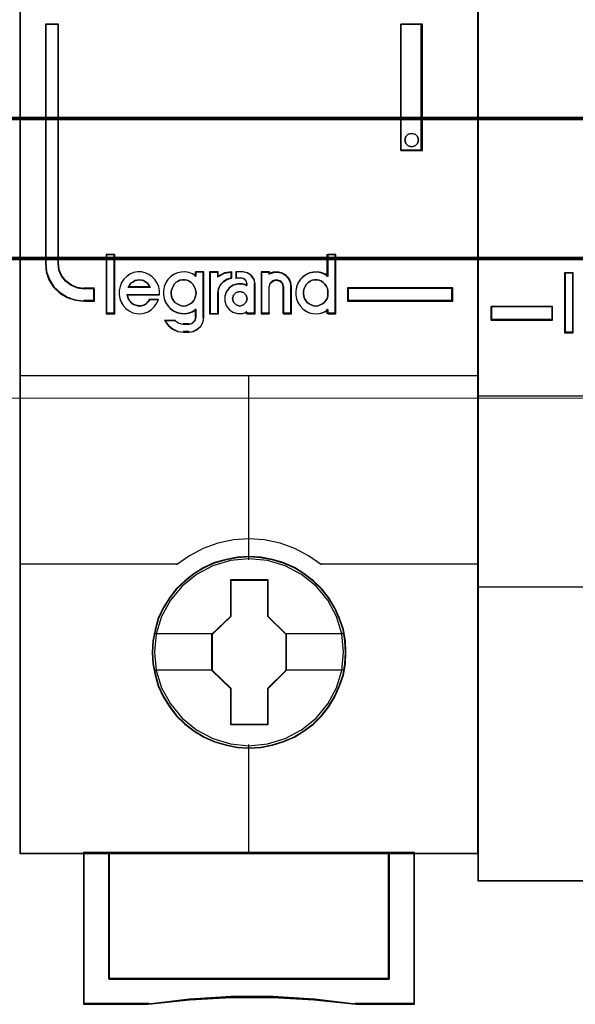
# Model space of a CAD drawing. Header units: millimetres. Extents: x -1290 to 1795, y -4192 to -1311.
# Tile 548 of 656: x 1135.23 to 1139.58, y -3016.29 to -3008.57. Entities that reach past the tile are written whole.
import ezdxf

# ---------------------------------------------------------------- set-up
doc = ezdxf.new("R2010")
doc.units = ezdxf.units.MM
doc.layers.add('30', color=7, linetype='Continuous')
doc.layers.add('45', color=7, linetype='Continuous')
doc.layers.add('Aparatura', color=7, linetype='Continuous', lineweight=13)

# ---------------------------------------------------------------- blocks, each defined once
blk = doc.blocks.new('*U423')
at = {"layer": '45', "color": 7}
for points in [[(459.398577, -533.603058), (441.425599, -533.603058), (441.425599, -615.327797), (459.398577, -615.327797), (459.398577, -533.603058)], [(444.349184, -593.679359), (444.349184, -593.190218), (443.947284, -593.190218), (443.675578, -593.151746), (443.437834, -593.047323), (443.228394, -592.898932), (443.064238, -592.695582), (442.956687, -592.45376), (442.928384, -592.189954), (442.928384, -582.813846), (442.424595, -582.813846), (442.424595, -592.189954), (442.458558, -592.525207), (442.566109, -592.843973), (442.747246, -593.124267), (442.996311, -593.355097), (443.284999, -593.530968), (443.601991, -593.640887), (443.947284, -593.679359), (444.349184, -593.679359)], [(456.369363, -582.813846), (456.369363, -587.774423), (457.207231, -587.774423), (457.207231, -582.813846), (456.369363, -582.813846)], [(457.020877, -587.225682), (457.056845, -587.355586), (457.020877, -587.497299), (456.924965, -587.58587), (456.78709, -587.627204), (456.65521, -587.58587), (456.559298, -587.497299), (456.52333, -587.355586), (456.559298, -587.225682), (456.65521, -587.125301), (456.78709, -587.095777), (456.924965, -587.125301), (457.020877, -587.225682)], [(445.135133, -594.153333), (445.135133, -591.862455), (444.828989, -591.862455), (444.828989, -594.153333), (445.135133, -594.153333)], [(458.399581, -593.153318), (454.276484, -593.153318), (454.276484, -593.679359), (458.399581, -593.679359), (458.399581, -593.153318)], [(454.210243, -607.444435), (454.187934, -606.99307), (454.115431, -606.541705), (453.95927, -606.106853), (453.780801, -605.694019), (453.54656, -605.297698), (453.262124, -604.950918), (452.933071, -604.63166), (452.564978, -604.350933), (452.191308, -604.108737), (451.756289, -603.921585), (451.326847, -603.794983), (450.869519, -603.712416), (450.412191, -603.684894), (449.954863, -603.712416), (449.50869, -603.794983), (449.056939, -603.921585), (448.644229, -604.108737), (448.253827, -604.350933), (447.891311, -604.63166), (447.556681, -604.950918), (447.288977, -605.297698), (447.043581, -605.694019), (446.848381, -606.106853), (446.725683, -606.541705), (446.636448, -606.99307), (446.608562, -607.444435), (446.636448, -607.8958), (446.725683, -608.330652), (446.848381, -608.765503), (447.043581, -609.178337), (447.288977, -609.574658), (447.556681, -609.932447), (447.891311, -610.25721), (448.253827, -610.532432), (448.644229, -610.763619), (449.056939, -610.950771), (449.50869, -611.082878), (449.954863, -611.176453), (450.412191, -611.198471), (450.869519, -611.176453), (451.326847, -611.082878), (451.756289, -610.950771), (452.191308, -610.763619), (452.564978, -610.532432), (452.933071, -610.25721), (453.262124, -609.932447), (453.54656, -609.574658), (453.780801, -609.178337), (453.95927, -608.765503), (454.115431, -608.330652), (454.187934, -607.8958), (454.210243, -607.444435)], [(454.210243, -607.444435), (454.187934, -606.99307), (454.115431, -606.541705), (453.95927, -606.106853), (453.780801, -605.694019), (453.54656, -605.297698), (453.262124, -604.950918), (452.933071, -604.63166), (452.564978, -604.350933), (452.191308, -604.108737), (451.756289, -603.921585), (451.326847, -603.794983), (450.869519, -603.712416), (450.412191, -603.684894), (449.954863, -603.712416), (449.50869, -603.794983), (449.056939, -603.921585), (448.644229, -604.108737), (448.253827, -604.350933), (447.891311, -604.63166), (447.556681, -604.950918), (447.288977, -605.297698), (447.043581, -605.694019), (446.848381, -606.106853), (446.725683, -606.541705), (446.636448, -606.99307), (446.608562, -607.444435), (446.636448, -607.8958), (446.725683, -608.330652), (446.848381, -608.765503), (447.043581, -609.178337), (447.288977, -609.574658), (447.556681, -609.932447), (447.891311, -610.25721), (448.253827, -610.532432), (448.644229, -610.763619), (449.056939, -610.950771), (449.50869, -611.082878), (449.954863, -611.176453), (450.412191, -611.198471), (450.869519, -611.176453), (451.326847, -611.082878), (451.756289, -610.950771), (452.191308, -610.763619), (452.564978, -610.532432), (452.933071, -610.25721), (453.262124, -609.932447), (453.54656, -609.574658), (453.780801, -609.178337), (453.95927, -608.765503), (454.115431, -608.330652), (454.187934, -607.8958), (454.210243, -607.444435)], [(454.192339, -607.444422), (454.170136, -606.995214), (454.097974, -606.546006), (453.942549, -606.113232), (453.76492, -605.702371), (453.531783, -605.307944), (453.248687, -604.962821), (452.921184, -604.645089), (452.554825, -604.365703), (452.182914, -604.124665), (451.749944, -603.938408), (451.322525, -603.81241), (450.867352, -603.730238), (450.412178, -603.702848), (449.957004, -603.730238), (449.512932, -603.81241), (449.06331, -603.938408), (448.652543, -604.124665), (448.26398, -604.365703), (447.903172, -604.645089), (447.570118, -604.962821), (447.303675, -605.307944), (447.059436, -605.702371), (446.865154, -606.113232), (446.743034, -606.546006), (446.65422, -606.995214), (446.626466, -607.444422), (446.65422, -607.89363), (446.743034, -608.326403), (446.865154, -608.759177), (447.059436, -609.170038), (447.303675, -609.564464), (447.570118, -609.920544), (447.903172, -610.243755), (448.26398, -610.517662), (448.652543, -610.747744), (449.06331, -610.934001), (449.512932, -611.065476), (449.957004, -611.158605), (450.412178, -611.180518), (450.867352, -611.158605), (451.322525, -611.065476), (451.749944, -610.934001), (452.182914, -610.747744), (452.554825, -610.517662), (452.921184, -610.243755), (453.248687, -609.920544), (453.531783, -609.564464), (453.76492, -609.170038), (453.942549, -608.759177), (454.097974, -608.326403), (454.170136, -607.89363), (454.192339, -607.444422)], [(449.697935, -604.58796), (451.143111, -604.58796), (451.143111, -606.016264), (451.86851, -606.722144), (451.86851, -608.150449), (451.143111, -608.867358), (451.143111, -610.284633), (449.697935, -610.284633), (449.697935, -608.867358), (448.955666, -608.150449), (448.955666, -606.722144), (449.697935, -606.016264), (449.697935, -604.58796)], [(449.697935, -604.58796), (451.143111, -604.58796), (451.143111, -604.58796), (451.143111, -606.016264), (451.143111, -606.016264), (451.86851, -606.722144), (451.86851, -606.722144), (451.86851, -608.150449), (451.86851, -608.150449), (451.143111, -608.867358), (451.143111, -608.867358), (451.143111, -610.284633), (451.143111, -610.284633), (449.697935, -610.284633), (449.697935, -610.284633), (449.697935, -608.867358), (449.697935, -608.867358), (448.955666, -608.150449), (448.955666, -608.150449), (448.955666, -606.722144), (448.955666, -606.722144), (449.697935, -606.016264), (449.697935, -606.016264), (449.697935, -604.58796), (449.697935, -604.58796)], [(449.706714, -604.607708), (451.134124, -604.607708), (451.134124, -606.02656), (451.850607, -606.727768), (451.850607, -608.14662), (451.134124, -608.858785), (451.134124, -610.26668), (449.706714, -610.26668), (449.706714, -608.858785), (448.973569, -608.14662), (448.973569, -606.727768), (449.706714, -606.02656), (449.706714, -604.607708)], [(455.910321, -615.290094), (455.910321, -620.24035), (444.913855, -620.24035), (444.913855, -615.290094), (443.917718, -615.290094), (443.917718, -621.238118), (446.460929, -621.238118), (448.080348, -621.061717), (449.710896, -620.973517), (451.341445, -620.973517), (452.971994, -621.061717), (454.596978, -621.238118), (456.906458, -621.238118), (456.906458, -615.290094), (455.910321, -615.290094)], [(450.405624, -615.290094), (444.909553, -615.290094), (444.909553, -620.24708), (455.912833, -620.24708), (455.912833, -615.290094), (450.405624, -615.290094)], [(455.912833, -620.24708), (455.912833, -615.290094), (450.405624, -615.290094), (444.909553, -615.290094), (444.909553, -620.24708), (455.912833, -620.24708)]]:
    blk.add_lwpolyline(points, close=True, dxfattribs=at)
at = {"layer": '45', "color": 139}
for points in [[(459.398577, -533.603058), (441.425599, -533.603058), (441.425599, -615.327797), (459.398577, -615.327797), (459.398577, -533.603058)], [(457.056845, -587.355586), (457.020877, -587.225682), (456.924965, -587.125301), (456.78709, -587.095777), (456.65521, -587.125301), (456.559298, -587.225682), (456.52333, -587.355586), (456.559298, -587.497299), (456.65521, -587.58587), (456.78709, -587.627204), (456.924965, -587.58587), (457.020877, -587.497299), (457.056845, -587.355586)], [(447.842569, -593.864281), (447.940941, -593.852913), (448.027739, -593.824495), (448.108751, -593.779026), (448.17819, -593.722189), (448.241842, -593.642618), (448.282348, -593.568731), (448.31128, -593.472109), (448.334427, -593.375487), (448.322854, -593.278865), (448.305494, -593.182243), (448.264988, -593.096988), (448.212909, -593.006049), (448.14347, -592.943529), (448.068245, -592.892376), (447.981447, -592.852591), (447.888862, -592.83554), (447.802064, -592.83554), (447.703692, -592.852591), (447.628467, -592.892376), (447.547455, -592.943529), (447.478016, -593.006049), (447.431724, -593.096988), (447.391218, -593.182243), (447.362285, -593.278865), (447.362285, -593.375487), (447.373858, -593.472109), (447.402791, -593.568731), (447.449084, -593.642618), (447.506949, -593.722189), (447.587961, -593.779026), (447.668973, -593.824495), (447.755771, -593.852913), (447.842569, -593.864281)], [(453.025054, -593.864281), (453.117546, -593.852913), (453.204258, -593.824495), (453.290969, -593.779026), (453.360339, -593.722189), (453.418147, -593.642618), (453.470174, -593.568731), (453.499077, -593.472109), (453.504858, -593.375487), (453.504858, -593.278865), (453.487516, -593.182243), (453.44705, -593.096988), (453.389243, -593.006049), (453.319873, -592.943529), (453.250504, -592.892376), (453.163792, -592.852591), (453.077081, -592.83554), (452.978807, -592.83554), (452.892096, -592.852591), (452.805384, -592.892376), (452.724453, -592.943529), (452.666645, -593.006049), (452.608838, -593.096988), (452.568372, -593.182243), (452.545249, -593.278865), (452.545249, -593.375487), (452.556811, -593.472109), (452.585715, -593.568731), (452.637742, -593.642618), (452.695549, -593.722189), (452.764919, -593.779026), (452.85163, -593.824495), (452.938342, -593.852913), (453.025054, -593.864281)], [(450.343161, -593.577023), (450.301472, -593.436326), (450.194272, -593.330802), (450.051339, -593.289766), (449.908406, -593.330802), (449.801207, -593.436326), (449.759518, -593.577023), (449.801207, -593.717721), (449.908406, -593.823244), (450.051339, -593.864281), (450.194272, -593.823244), (450.301472, -593.717721), (450.343161, -593.577023)], [(454.120727, -607.433544), (454.04821, -606.712418), (453.841815, -606.029826), (453.495963, -605.396776), (453.038547, -604.840794), (452.475144, -604.389402), (451.828067, -604.048105), (451.130787, -603.838924), (450.405615, -603.772867), (449.686021, -603.838924), (448.994318, -604.048105), (448.347242, -604.389402), (447.783839, -604.840794), (447.326422, -605.396776), (446.980571, -606.029826), (446.768598, -606.712418), (446.701659, -607.433544), (446.768598, -608.149165), (446.980571, -608.837263), (447.326422, -609.464807), (447.783839, -610.02079), (448.347242, -610.477686), (448.994318, -610.813478), (449.686021, -611.028164), (450.405615, -611.099726), (451.130787, -611.028164), (451.828067, -610.813478), (452.475144, -610.477686), (453.038547, -610.02079), (453.495963, -609.464807), (453.841815, -608.837263), (454.04821, -608.149165), (454.120727, -607.433544)]]:
    blk.add_lwpolyline(points, close=True, dxfattribs=at)
at = {"layer": '45', "color": 59}
for points in [[(459.380674, -533.622807), (441.443502, -533.622807), (441.443502, -615.309843), (459.380674, -615.309843), (459.380674, -533.622807)], [(456.369363, -582.813846), (456.369363, -587.774423), (457.207231, -587.774423), (457.207231, -582.813846), (456.369363, -582.813846)], [(457.020877, -587.225682), (457.056845, -587.355586), (457.020877, -587.497299), (456.924965, -587.58587), (456.78709, -587.627204), (456.65521, -587.58587), (456.559298, -587.497299), (456.52333, -587.355586), (456.559298, -587.225682), (456.65521, -587.125301), (456.78709, -587.095777), (456.924965, -587.125301), (457.020877, -587.225682)], [(445.154826, -594.171287), (445.154826, -591.844502), (444.811085, -591.844502), (444.811085, -594.171287), (445.154826, -594.171287)], [(452.240895, -593.275085), (452.240895, -593.436513), (452.269334, -593.586807), (452.32621, -593.725969), (452.411525, -593.859565), (452.51959, -593.970894), (452.644718, -594.065524), (452.775534, -594.126755), (452.923413, -594.160154), (453.076979, -594.171287), (453.230546, -594.143455), (453.372737, -594.08779), (453.497865, -594.004293), (453.497865, -594.171287), (453.816373, -594.171287), (453.816373, -591.844502), (453.497865, -591.844502), (453.497865, -592.701738), (453.372737, -592.618241), (453.230546, -592.568143), (453.076979, -592.540311), (452.923413, -592.551444), (452.775534, -592.579276), (452.644718, -592.646074), (452.51959, -592.729571), (452.411525, -592.8409), (452.32621, -592.974496), (452.269334, -593.12479), (452.240895, -593.275085)], [(445.315954, -593.414387), (445.344387, -593.565767), (445.401252, -593.717147), (445.480863, -593.8461), (445.58322, -593.96384), (445.708323, -594.059154), (445.856173, -594.126434), (445.998335, -594.160074), (446.151871, -594.171287), (446.305407, -594.143254), (446.453256, -594.087187), (446.584045, -594.003087), (446.692089, -593.89656), (446.78876, -593.762), (446.856998, -593.621834), (446.510121, -593.621834), (446.453256, -593.69472), (446.385018, -593.762), (446.305407, -593.81246), (446.231482, -593.840494), (446.146184, -593.857314), (446.0552, -593.8461), (445.969903, -593.82928), (445.884605, -593.801247), (445.804994, -593.74518), (445.748129, -593.6779), (445.691264, -593.599407), (445.662831, -593.515307), (445.634399, -593.431207), (446.896803, -593.431207), (446.896803, -593.268614), (446.868371, -593.10602), (446.805819, -592.965854), (446.720522, -592.831294), (446.618164, -592.71916), (446.481688, -592.623847), (446.345212, -592.56778), (446.191676, -592.528534), (446.038141, -592.528534), (445.884605, -592.556567), (445.742442, -592.612634), (445.617339, -592.707947), (445.497923, -592.814474), (445.412625, -592.949034), (445.35576, -593.100414), (445.315954, -593.251794), (445.315954, -593.414387)], [(446.488731, -593.048565), (446.535159, -593.142546), (445.670437, -593.142546), (445.722669, -593.048565), (445.780704, -592.973379), (445.850346, -592.923256), (445.937398, -592.866867), (446.018647, -592.848071), (446.1057, -592.83554), (446.192753, -592.848071), (446.279805, -592.866867), (446.361054, -592.923256), (446.430696, -592.973379), (446.488731, -593.048565)], [(446.535159, -593.142546), (445.670437, -593.142546), (445.722669, -593.048565), (445.780704, -592.973379), (445.850346, -592.923256), (445.937398, -592.866867), (446.018647, -592.848071), (446.1057, -592.83554), (446.192753, -592.848071), (446.279805, -592.866867), (446.361054, -592.923256), (446.430696, -592.973379), (446.488731, -593.048565), (446.535159, -593.142546)], [(447.137824, -592.962816), (447.080982, -593.113145), (447.052561, -593.263473), (447.052561, -593.424937), (447.080982, -593.575266), (447.137824, -593.714459), (447.228772, -593.848084), (447.331089, -593.959439), (447.456143, -594.05409), (447.603933, -594.115335), (447.746039, -594.148741), (447.899514, -594.159877), (448.047305, -594.132038), (448.189411, -594.076361), (448.325833, -593.992845), (448.325833, -594.310205), (448.286043, -594.449399), (448.178043, -594.54405), (448.047305, -594.583024), (447.842672, -594.583024), (447.660776, -594.54405), (447.495932, -594.449399), (447.103719, -594.449399), (447.234457, -594.633134), (447.410669, -594.772327), (447.620986, -594.866978), (447.842672, -594.894817), (448.047305, -594.894817), (448.229201, -594.866978), (448.38836, -594.783462), (448.524782, -594.660972), (448.610046, -594.488373), (448.644151, -594.310205), (448.644151, -592.528534), (448.325833, -592.528534), (448.325833, -592.689998), (448.189411, -592.606482), (448.047305, -592.556372), (447.899514, -592.528534), (447.746039, -592.539669), (447.603933, -592.567508), (447.456143, -592.63432), (447.331089, -592.717836), (447.228772, -592.829191), (447.137824, -592.962816)], [(448.241842, -593.642618), (448.17819, -593.722189), (448.108751, -593.779026), (448.027739, -593.824495), (447.940941, -593.852913), (447.842569, -593.864281), (447.755771, -593.852913), (447.668973, -593.824495), (447.587961, -593.779026), (447.506949, -593.722189), (447.449084, -593.642618), (447.402791, -593.568731), (447.373858, -593.472109), (447.362285, -593.375487), (447.362285, -593.278865), (447.391218, -593.182243), (447.431724, -593.096988), (447.478016, -593.006049), (447.547455, -592.943529), (447.628467, -592.892376), (447.703692, -592.852591), (447.802064, -592.83554), (447.888862, -592.83554), (447.981447, -592.852591), (448.068245, -592.892376), (448.14347, -592.943529), (448.212909, -593.006049), (448.264988, -593.096988), (448.305494, -593.182243), (448.322854, -593.278865), (448.334427, -593.375487), (448.31128, -593.472109), (448.282348, -593.568731), (448.241842, -593.642618)], [(447.431724, -593.096988), (447.478016, -593.006049), (447.547455, -592.943529), (447.628467, -592.892376), (447.703692, -592.852591), (447.802064, -592.83554), (447.888862, -592.83554), (447.981447, -592.852591), (448.068245, -592.892376), (448.14347, -592.943529), (448.212909, -593.006049), (448.264988, -593.096988), (448.305494, -593.182243), (448.322854, -593.278865), (448.334427, -593.375487), (448.31128, -593.472109), (448.282348, -593.568731), (448.241842, -593.642618), (448.17819, -593.722189), (448.108751, -593.779026), (448.027739, -593.824495), (447.940941, -593.852913), (447.842569, -593.864281), (447.755771, -593.852913), (447.668973, -593.824495), (447.587961, -593.779026), (447.506949, -593.722189), (447.449084, -593.642618), (447.402791, -593.568731), (447.373858, -593.472109), (447.362285, -593.375487), (447.362285, -593.278865), (447.391218, -593.182243), (447.431724, -593.096988)], [(448.86615, -592.528534), (448.86615, -594.171287), (449.19182, -594.171287), (449.19182, -593.347107), (449.220897, -593.184514), (449.296499, -593.02192), (449.418625, -592.898574), (449.564013, -592.814474), (449.732663, -592.764014), (449.732663, -592.528534), (449.447703, -592.56778), (449.19182, -592.70234), (449.19182, -592.528534), (448.86615, -592.528534)], [(448.885844, -592.546487), (448.885844, -594.153333), (449.19671, -594.153333), (449.19671, -593.347168), (449.224466, -593.188129), (449.296631, -593.029089), (449.413206, -592.908439), (449.551986, -592.826177), (449.71297, -592.77682), (449.71297, -592.546487), (449.440962, -592.584876), (449.19671, -592.716495), (449.19671, -592.546487), (448.885844, -592.546487)], [(449.51786, -593.319074), (449.460535, -593.487274), (449.460535, -593.6779), (449.51786, -593.8461), (449.632509, -594.003087), (449.77582, -594.104007), (449.964991, -594.160074), (450.14843, -594.160074), (450.331868, -594.104007), (450.331868, -594.171287), (450.652885, -594.171287), (450.652885, -592.993887), (450.612758, -592.814474), (450.503842, -592.663094), (450.349065, -592.56778), (450.165627, -592.528534), (449.901934, -592.528534), (449.901934, -592.764014), (450.091105, -592.764014), (450.205754, -592.792047), (450.291741, -592.881754), (450.331868, -592.993887), (450.331868, -593.061167), (450.14843, -593.0051), (449.964991, -593.0051), (449.77582, -593.061167), (449.632509, -593.167694), (449.51786, -593.319074)], [(450.885626, -592.528534), (450.885626, -594.171287), (451.195644, -594.171287), (451.195644, -593.117234), (451.235831, -592.977067), (451.33917, -592.881754), (451.476956, -592.842507), (451.626223, -592.881754), (451.71808, -592.977067), (451.758268, -593.117234), (451.758268, -594.171287), (452.079767, -594.171287), (452.079767, -593.117234), (452.051062, -592.949034), (451.982169, -592.78644), (451.867348, -592.663094), (451.712339, -592.578994), (451.545848, -592.528534), (451.362134, -592.539747), (451.195644, -592.595814), (451.195644, -592.528534), (450.885626, -592.528534)], [(450.90532, -592.546487), (450.90532, -594.153333), (451.205112, -594.153333), (451.205112, -593.122319), (451.243974, -592.985216), (451.343904, -592.891986), (451.477145, -592.853598), (451.621489, -592.891986), (451.710316, -592.985216), (451.749178, -593.122319), (451.749178, -594.153333), (452.060074, -594.153333), (452.060074, -593.122319), (452.032315, -592.957796), (451.965695, -592.798756), (451.854661, -592.678106), (451.704765, -592.595844), (451.543765, -592.546487), (451.366111, -592.557455), (451.205112, -592.612297), (451.205112, -592.546487), (450.90532, -592.546487)], [(453.163792, -592.852591), (453.250504, -592.892376), (453.319873, -592.943529), (453.389243, -593.006049), (453.44705, -593.096988), (453.487516, -593.182243), (453.504858, -593.278865), (453.504858, -593.375487), (453.499077, -593.472109), (453.470174, -593.568731), (453.418147, -593.642618), (453.360339, -593.722189), (453.290969, -593.779026), (453.204258, -593.824495), (453.117546, -593.852913), (453.025054, -593.864281), (452.938342, -593.852913), (452.85163, -593.824495), (452.764919, -593.779026), (452.695549, -593.722189), (452.637742, -593.642618), (452.585715, -593.568731), (452.556811, -593.472109), (452.545249, -593.375487), (452.545249, -593.278865), (452.568372, -593.182243), (452.608838, -593.096988), (452.666645, -593.006049), (452.724453, -592.943529), (452.805384, -592.892376), (452.892096, -592.852591), (452.978807, -592.83554), (453.077081, -592.83554), (453.163792, -592.852591)], [(452.568372, -593.182243), (452.608838, -593.096988), (452.666645, -593.006049), (452.724453, -592.943529), (452.805384, -592.892376), (452.892096, -592.852591), (452.978807, -592.83554), (453.077081, -592.83554), (453.163792, -592.852591), (453.250504, -592.892376), (453.319873, -592.943529), (453.389243, -593.006049), (453.44705, -593.096988), (453.487516, -593.182243), (453.504858, -593.278865), (453.504858, -593.375487), (453.499077, -593.472109), (453.470174, -593.568731), (453.418147, -593.642618), (453.360339, -593.722189), (453.290969, -593.779026), (453.204258, -593.824495), (453.117546, -593.852913), (453.025054, -593.864281), (452.938342, -593.852913), (452.85163, -593.824495), (452.764919, -593.779026), (452.695549, -593.722189), (452.637742, -593.642618), (452.585715, -593.568731), (452.556811, -593.472109), (452.545249, -593.375487), (452.545249, -593.278865), (452.568372, -593.182243)], [(458.381678, -593.171272), (454.296178, -593.171272), (454.296178, -593.661405), (458.381678, -593.661405), (458.381678, -593.171272)], [(450.301472, -593.436326), (450.343161, -593.577023), (450.301472, -593.717721), (450.194272, -593.823244), (450.051339, -593.864281), (449.908406, -593.823244), (449.801207, -593.717721), (449.759518, -593.577023), (449.801207, -593.436326), (449.908406, -593.330802), (450.051339, -593.289766), (450.194272, -593.330802), (450.301472, -593.436326)], [(449.759518, -593.577023), (449.801207, -593.436326), (449.908406, -593.330802), (450.051339, -593.289766), (450.194272, -593.330802), (450.301472, -593.436326), (450.343161, -593.577023), (450.301472, -593.717721), (450.194272, -593.823244), (450.051339, -593.864281), (449.908406, -593.823244), (449.801207, -593.717721), (449.759518, -593.577023)], [(455.910321, -615.290094), (455.910321, -620.24035), (444.913855, -620.24035), (444.913855, -615.290094), (443.917718, -615.290094), (443.917718, -621.238118), (446.460929, -621.238118), (448.080348, -621.061717), (449.710896, -620.973517), (451.341445, -620.973517), (452.971994, -621.061717), (454.596978, -621.238118), (456.906458, -621.238118), (456.906458, -615.290094), (455.910321, -615.290094)], [(455.895164, -615.308048), (455.895164, -620.228419), (444.929012, -620.228419), (444.929012, -615.308048), (443.935621, -615.308048), (443.935621, -621.220165), (446.471821, -621.220165), (448.086776, -621.044829), (449.712829, -620.95716), (451.338883, -620.95716), (452.964937, -621.044829), (454.585441, -621.220165), (456.888555, -621.220165), (456.888555, -615.308048), (455.895164, -615.308048)], [(450.405624, -615.290094), (444.909553, -615.290094), (444.909553, -620.24708), (455.912833, -620.24708), (455.912833, -615.290094), (450.405624, -615.290094)], [(455.912833, -620.24708), (455.912833, -615.290094), (450.405624, -615.290094), (444.909553, -615.290094), (444.909553, -620.24708), (455.912833, -620.24708)], [(450.406539, -615.308048), (444.929246, -615.308048), (444.929246, -620.229127), (455.89493, -620.229127), (455.89493, -615.308048), (450.406539, -615.308048)]]:
    blk.add_lwpolyline(points, close=True, dxfattribs=at)
at = {"layer": '45', "color": 139}
for points in [[(442.424595, -582.813846), (442.424595, -592.194597)], [(442.424595, -582.813846), (442.956318, -582.813846)], [(442.918722, -582.813846), (442.918722, -592.194597)], [(456.369363, -587.774423), (456.369363, -582.813846)], [(456.369363, -582.813846), (457.207231, -582.813846)], [(457.167844, -587.774423), (457.167844, -582.813846)], [(456.369363, -587.736721), (457.207231, -587.736721)], [(444.811085, -591.844502), (444.811085, -594.171287)], [(444.811085, -591.844502), (445.154826, -591.844502)], [(445.115439, -591.844502), (445.115439, -594.171287)], [(453.467262, -591.844502), (453.467262, -592.726023)], [(453.467262, -591.844502), (453.816373, -591.844502)], [(453.776986, -591.844502), (453.776986, -594.171287)], [(442.424595, -592.156894), (442.458737, -592.499589), (442.566855, -592.82543), (442.748948, -593.111946), (442.999326, -593.3479), (443.289537, -593.527674), (443.6082, -593.640033), (443.955315, -593.679359)], [(442.918722, -592.156894), (442.947516, -592.429631), (443.056934, -592.67964), (443.223941, -592.889874), (443.437018, -593.043289), (443.67889, -593.151247), (443.955315, -593.191021)], [(446.896803, -593.431207), (446.896803, -593.268614), (446.868371, -593.10602), (446.805819, -592.965854), (446.720522, -592.831294), (446.618164, -592.71916), (446.481688, -592.623847), (446.345212, -592.56778), (446.191676, -592.528534), (446.038141, -592.528534), (445.884605, -592.556567), (445.742442, -592.612634), (445.617339, -592.707947), (445.497923, -592.814474), (445.412625, -592.949034), (445.35576, -593.100414), (445.315954, -593.251794), (445.315954, -593.414387), (445.344387, -593.565767), (445.401252, -593.717147), (445.480863, -593.8461), (445.58322, -593.96384), (445.708323, -594.059154), (445.856173, -594.126434), (445.998335, -594.160074), (446.151871, -594.171287), (446.305407, -594.143254), (446.453256, -594.087187), (446.584045, -594.003087), (446.692089, -593.89656), (446.78876, -593.762), (446.856998, -593.621834)], [(446.535159, -593.142546), (446.488731, -593.048565), (446.430696, -592.973379), (446.361054, -592.923256), (446.279805, -592.866867), (446.192753, -592.848071), (446.1057, -592.83554), (446.018647, -592.848071), (445.937398, -592.866867), (445.850346, -592.923256), (445.780704, -592.973379), (445.722669, -593.048565), (445.670437, -593.142546)], [(448.334427, -592.691127), (448.197084, -592.607027), (448.054018, -592.556567), (447.90523, -592.528534), (447.75072, -592.539747), (447.607654, -592.56778), (447.458866, -592.63506), (447.332969, -592.71916), (447.229962, -592.831294), (447.1384, -592.965854), (447.081174, -593.117234), (447.052561, -593.268614), (447.052561, -593.431207), (447.081174, -593.582587), (447.1384, -593.722754), (447.229962, -593.857314), (447.332969, -593.969447), (447.458866, -594.06476), (447.607654, -594.126434), (447.75072, -594.160074), (447.90523, -594.171287), (448.054018, -594.143254), (448.197084, -594.087187), (448.334427, -594.003087)], [(448.29504, -592.528534), (448.29504, -592.726023)], [(448.29504, -592.528534), (448.644151, -592.528534)], [(448.606555, -592.528534), (448.606555, -594.320302)], [(448.86615, -592.528534), (448.86615, -594.171287)], [(448.86615, -592.528534), (449.215262, -592.528534)], [(449.732663, -592.528534), (449.440245, -592.57556), (449.177665, -592.736795)], [(449.177665, -592.528534), (449.177665, -592.736795)], [(449.732663, -592.758339), (449.559599, -592.811009), (449.410406, -592.898792), (449.285084, -593.02754), (449.207504, -593.197253), (449.177665, -593.366966)], [(449.693276, -592.528534), (449.693276, -592.797837)], [(449.888421, -592.528534), (449.888421, -592.797837)], [(450.182032, -592.528534), (449.888421, -592.528534)], [(449.888421, -592.758339), (450.108629, -592.758339)], [(450.343161, -593.022257), (450.297806, -592.893517), (450.200618, -592.790525), (450.071033, -592.758339)], [(450.652885, -593.022257), (450.610866, -592.831906), (450.496812, -592.671297), (450.334736, -592.570173), (450.142645, -592.528534)], [(450.885626, -592.528534), (450.885626, -594.171287)], [(450.885626, -592.528534), (451.223996, -592.528534)], [(452.079767, -593.142546), (452.050762, -592.967114), (451.981149, -592.79753), (451.865127, -592.668879), (451.708497, -592.581163), (451.540266, -592.528534), (451.354631, -592.540229), (451.1864, -592.598706)], [(451.1864, -592.528534), (451.1864, -592.632664)], [(451.768252, -593.142546), (451.726691, -592.98591), (451.631695, -592.879398), (451.477326, -592.83554), (451.334831, -592.879398), (451.22796, -592.98591), (451.1864, -593.142546)], [(453.504858, -592.691127), (453.379034, -592.607027), (453.236052, -592.556567), (453.081631, -592.528534), (452.92721, -592.539747), (452.778509, -592.56778), (452.646965, -592.63506), (452.521141, -592.71916), (452.412474, -592.831294), (452.326685, -592.965854), (452.269492, -593.117234), (452.240895, -593.268614), (452.240895, -593.431207), (452.269492, -593.582587), (452.326685, -593.722754), (452.412474, -593.857314), (452.521141, -593.969447), (452.646965, -594.06476), (452.778509, -594.126434), (452.92721, -594.160074), (453.081631, -594.171287), (453.236052, -594.143254), (453.379034, -594.087187), (453.504858, -594.003087)], [(443.917718, -593.153318), (444.349184, -593.153318)], [(444.311587, -593.153318), (444.311587, -593.679359)], [(444.311587, -593.153318), (444.311587, -593.679359)], [(445.670437, -593.104844), (446.535159, -593.104844)], [(450.343161, -593.050181), (450.157345, -592.993531), (449.971529, -592.993531), (449.779906, -593.050181), (449.634738, -593.157816), (449.518603, -593.31077), (449.460535, -593.480719), (449.460535, -593.673328), (449.518603, -593.843277), (449.634738, -594.001896), (449.779906, -594.103865), (449.971529, -594.160515), (450.157345, -594.160515), (450.343161, -594.103865)], [(450.303774, -592.982759), (450.303774, -593.08689)], [(450.615289, -592.982759), (450.615289, -594.171287)], [(451.1864, -593.104844), (451.1864, -594.171287)], [(451.730655, -593.104844), (451.730655, -594.171287)], [(452.04038, -593.104844), (452.04038, -594.171287)], [(454.276484, -593.153318), (458.399581, -593.153318)], [(454.276484, -593.153318), (454.276484, -593.679359)], [(458.360194, -593.679359), (458.360194, -593.153318)], [(445.625679, -593.410055), (446.896803, -593.410055)], [(445.625679, -593.410055), (445.654685, -593.499705), (445.68369, -593.589354), (445.741701, -593.673028), (445.799712, -593.744747), (445.880927, -593.804514), (445.967943, -593.834397), (446.05496, -593.852327), (446.147777, -593.864281), (446.234793, -593.846351), (446.310207, -593.816467), (446.391423, -593.762677), (446.461036, -593.690958), (446.519047, -593.613261)], [(446.47966, -593.596772), (446.857416, -593.596772)], [(448.86615, -594.171287), (449.215262, -594.171287), (449.215262, -593.329264)], [(443.917718, -593.639861), (444.349184, -593.639861)], [(448.29504, -593.968411), (448.29504, -594.320302)], [(453.467262, -593.968411), (453.467262, -594.171287)], [(454.276484, -593.639861), (458.399581, -593.639861)], [(444.811085, -594.133584), (445.154826, -594.133584)], [(448.022912, -594.894817), (448.212242, -594.865578), (448.377906, -594.777862), (448.519903, -594.649211), (448.608652, -594.467932), (448.644151, -594.280804)], [(448.022912, -594.58781), (448.169133, -594.543952), (448.289925, -594.43744), (448.334427, -594.280804)], [(450.303774, -594.067156), (450.303774, -594.171287)], [(450.303774, -594.133584), (450.652885, -594.133584)], [(450.885626, -594.133584), (451.223996, -594.133584)], [(451.730655, -594.133584), (452.079767, -594.133584)], [(453.467262, -594.133584), (453.816373, -594.133584)], [(447.102689, -594.419046), (447.236991, -594.615302), (447.418005, -594.76398), (447.634055, -594.865081), (447.861783, -594.894817)], [(447.102689, -594.419046), (447.523414, -594.419046)], [(447.484027, -594.419046), (447.663616, -594.538587), (447.861783, -594.58781)], [(447.824187, -594.550108), (448.062299, -594.550108)], [(448.062299, -594.857114), (447.824187, -594.857114)], [(441.425599, -596.593226), (459.398577, -596.593226)], [(450.386128, -596.593226), (450.386128, -603.815955)], [(453.256004, -604.008059), (452.741976, -603.655466), (452.205599, -603.36543), (451.630111, -603.160699), (451.0211, -603.029899), (450.406501, -602.99009), (449.803076, -603.029899), (449.194065, -603.160699), (448.618577, -603.36543), (448.071025, -603.655466), (447.568172, -604.008059)], [(441.425599, -603.970356), (447.607559, -603.970356)], [(453.216617, -603.970356), (459.398577, -603.970356)], [(450.386128, -611.056638), (450.386128, -615.327797)], [(443.917718, -615.290094), (443.917718, -621.238118)], [(444.909553, -615.290094), (444.909553, -620.24708)], [(455.875236, -620.24708), (455.875236, -615.290094)], [(456.868861, -615.290094), (456.868861, -621.238118)], [(444.909553, -620.209378), (455.912833, -620.209378)], [(454.604112, -621.238118), (452.976081, -621.037038), (451.342474, -620.936498), (449.708867, -620.936498), (448.075261, -621.037038), (446.452805, -621.238118)], [(446.492192, -621.200416), (443.917718, -621.200416)], [(456.906458, -621.200416), (454.564725, -621.200416)]]:
    blk.add_lwpolyline(points, dxfattribs=at)
at = {"layer": '45', "color": 1}
for points in [[(444.349184, -593.679359), (444.349184, -593.190218), (443.947284, -593.190218), (443.675578, -593.151746), (443.437834, -593.047323), (443.228394, -592.898932), (443.064238, -592.695582), (442.956687, -592.45376), (442.928384, -592.189954), (442.928384, -582.813846), (442.424595, -582.813846), (442.424595, -592.189954), (442.458558, -592.525207), (442.566109, -592.843973), (442.747246, -593.124267), (442.996311, -593.355097), (443.284999, -593.530968), (443.601991, -593.640887), (443.947284, -593.679359), (444.349184, -593.679359)], [(444.331281, -593.661405), (444.331281, -593.173881), (443.936859, -593.173881), (443.670207, -593.135536), (443.436887, -593.031458), (443.231343, -592.883558), (443.07024, -592.680879), (442.964691, -592.439856), (442.936915, -592.176922), (442.936915, -582.8318), (442.442498, -582.8318), (442.442498, -592.176922), (442.475829, -592.511068), (442.581379, -592.82878), (442.759147, -593.108147), (443.003578, -593.338215), (443.286895, -593.513504), (443.597989, -593.62306), (443.936859, -593.661405), (444.331281, -593.661405)], [(458.399581, -593.153318), (454.276484, -593.153318), (454.276484, -593.679359), (458.399581, -593.679359), (458.399581, -593.153318)]]:
    blk.add_lwpolyline(points, close=True, dxfattribs=at)
at = {"layer": '45', "color": 7}
for points in [[(446.680175, -606.708278), (448.993263, -606.708278)], [(451.829123, -606.708278), (454.13863, -606.708278)], [(446.680175, -608.126612), (448.993263, -608.126612)], [(451.829123, -608.126612), (454.13863, -608.126612)]]:
    blk.add_lwpolyline(points, dxfattribs=at)
at = {"layer": '45', "color": 140}
blk.add_lwpolyline([(455.89493, -620.229127), (455.89493, -615.308048), (450.406539, -615.308048), (444.929246, -615.308048), (444.929246, -620.229127), (455.89493, -620.229127)], close=True, dxfattribs=at)
blk = doc.blocks.new('*U424')
at = {"layer": '45', "color": 7}
for points in [[(495.401825, -533.437885), (459.380674, -533.437885), (459.380674, -616.396035), (495.401825, -616.396035), (495.401825, -533.437885)], [(462.313211, -594.417251), (462.313211, -593.885825), (459.908817, -593.885825), (459.908817, -594.417251), (462.313211, -594.417251)]]:
    blk.add_lwpolyline(points, close=True, dxfattribs=at)
at = {"layer": '45', "color": 139}
for points in [[(495.401825, -533.437885), (459.380674, -533.437885), (459.380674, -616.396035), (495.401825, -616.396035), (495.401825, -533.437885)], [(463.113482, -592.575213), (462.803758, -592.575213), (462.803758, -594.896612), (463.113482, -594.896612), (463.113482, -592.575213)]]:
    blk.add_lwpolyline(points, close=True, dxfattribs=at)
at = {"layer": '45', "color": 59}
for points in [[(495.385712, -533.454043), (459.396787, -533.454043), (459.396787, -616.379877), (495.385712, -616.379877), (495.385712, -533.454043)], [(463.127805, -592.56085), (462.787645, -592.56085), (462.787645, -594.91277), (463.127805, -594.91277), (463.127805, -592.56085)], [(462.298889, -594.402888), (462.298889, -593.900188), (459.92493, -593.900188), (459.92493, -594.402888), (462.298889, -594.402888)]]:
    blk.add_lwpolyline(points, close=True, dxfattribs=at)
at = {"layer": '45', "color": 139}
for points in [[(462.787645, -592.56085), (462.787645, -594.91277)], [(462.787645, -592.56085), (463.127805, -592.56085)], [(463.095579, -592.56085), (463.095579, -594.91277)], [(459.908817, -593.885825), (462.313211, -593.885825)], [(459.908817, -594.417251), (459.908817, -593.885825)], [(462.280986, -593.885825), (462.280986, -594.417251)], [(459.908817, -594.384935), (462.313211, -594.384935)], [(462.787645, -594.880454), (463.127805, -594.880454)], [(459.380674, -597.386775), (495.401825, -597.386775)], [(459.380674, -604.873422), (465.582328, -604.873422)]]:
    blk.add_lwpolyline(points, dxfattribs=at)
at = {"layer": '45', "color": 1}
blk.add_lwpolyline([(462.313211, -594.417251), (462.313211, -593.885825), (459.908817, -593.885825), (459.908817, -594.417251), (462.313211, -594.417251)], close=True, dxfattribs=at)
blk = doc.blocks.new('*U426')
at = {"layer": '30', "color": 7}
for points in [[(548.842747, -712.336426), (117.158256, -712.336426), (117.158256, -713.851227), (117.158256, -734.920729), (117.158256, -736.435529), (548.842747, -736.435529), (548.842747, -734.920729), (548.842747, -713.851227), (548.842747, -712.336426)], [(117.158256, -736.347557), (548.842747, -736.347557), (117.158256, -736.347557)], [(548.842747, -736.347557), (117.158256, -736.347557), (117.158256, -737.825299), (117.158256, -739.386687), (117.158256, -741.923942), (548.842747, -741.923942), (548.842747, -739.386687), (548.842747, -737.825299), (548.842747, -736.347557)], [(548.79978, -736.390645), (117.201224, -736.390645), (117.201224, -737.84555), (117.201224, -739.382809), (117.201224, -741.880853), (548.79978, -741.880853), (548.79978, -739.382809), (548.79978, -737.84555), (548.79978, -736.390645)], [(117.158256, -741.835969), (548.842747, -741.835969), (117.158256, -741.835969)]]:
    blk.add_lwpolyline(points, close=True, dxfattribs=at)

msp = doc.modelspace()

# ---------------------------------------------------------------- linework, layer by layer
at = {"layer": 'Aparatura', "color": 7, "lineweight": 13}
msp.add_lwpolyline([(1070.4596, -3002.5233), (1156.8252, -3002.5233), (1156.8252, -3011.5396), (1070.4596, -3011.5396), (1070.4596, -3002.5233)], close=True, dxfattribs=at)
msp.add_lwpolyline([(1070.4596, -3011.5392), (1156.8252, -3011.5392)], dxfattribs=at)

# ---------------------------------------------------------------- block references
at = {"layer": 'Aparatura', "color": 7, "lineweight": 13, "xscale": 0.2, "yscale": 0.2, "zscale": 0.2}
for name, p in [('*U423', (1046.9424, -2892.0443)), ('*U424', (1046.9424, -2892.0443)), ('*U426', (1046.9424, -2862.0686))]:
    msp.add_blockref(name, p, dxfattribs=at)

doc.saveas('drawing.dxf')
